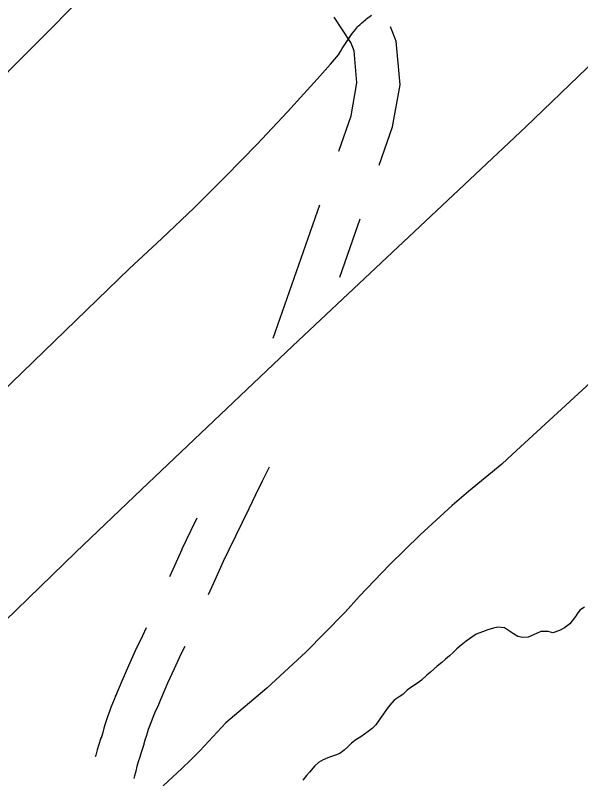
# Model space of a CAD drawing. Extents: x 3172297 to 3210190, y 958463 to 983887.
# Drawn here: x 3189007 to 3189404, y 968133 to 968670 of the extents above; entities that cross this region are included whole.
import ezdxf

# ---------------------------------------------------------------- set-up
doc = ezdxf.new("R2010")
doc.units = 0
for name, color, linetype in [('V-LEVE-TOET', 7, 'Continuous'), ('V-ROAD-CNTR', 7, 'Continuous'), ('V-TOPO-SHOR', 7, 'Continuous')]:
    doc.layers.add(name, color=color, linetype=linetype)

msp = doc.modelspace()

# ---------------------------------------------------------------- linework, layer by layer
at = {"layer": 'V-LEVE-TOET'}
for points in [[(3188914.9, 968325.13), (3189087.07, 968491.63), (3189087.07, 968491.63), (3189110.03, 968512.88), (3189132.62, 968534.52), (3189154.82, 968556.55), (3189176.65, 968578.96), (3189198.07, 968601.76), (3189209.58, 968614.33), (3189209.58, 968614.33), (3189218.97, 968624.66), (3189228.19, 968635.14), (3189233.95, 968641.88), (3189233.95, 968641.88), (3189235.2, 968644.06), (3189236.5, 968646.22), (3189237.83, 968648.36), (3189239.19, 968650.47), (3189240.6, 968652.56), (3189242.04, 968654.62), (3189243.51, 968656.66), (3189245.02, 968658.67), (3189246.5, 968660.57), (3189246.5, 968660.57), (3189247.24, 968661.35), (3189248, 968662.12), (3189248.76, 968662.87), (3189249.54, 968663.61), (3189250.34, 968664.34), (3189251.14, 968665.05), (3189251.96, 968665.75), (3189252.79, 968666.43), (3189253.63, 968667.1), (3189254.48, 968667.76), (3189255.35, 968668.4), (3189256.23, 968669.02), (3189257.11, 968669.63)], [(3189477.01, 968472.82), (3189355.68, 968361.3), (3189348.48, 968354.58), (3189348.48, 968354.58), (3189336.69, 968345.08), (3189325.07, 968335.37), (3189313.62, 968325.46), (3189302.35, 968315.36), (3189291.25, 968305.06), (3189280.34, 968294.56), (3189269.6, 968283.88), (3189259.06, 968273.01), (3189248.71, 968261.96), (3189238.56, 968250.73), (3189237.68, 968249.74), (3189237.68, 968249.74), (3189211.27, 968222.88), (3189183.63, 968197.29), (3189154.8, 968173.05), (3189154.8, 968173.05), (3189148.84, 968166.43), (3189142.76, 968159.92), (3189136.59, 968153.51), (3189130.3, 968147.2), (3189123.92, 968140.99), (3189117.44, 968134.89)], [(3189117.44, 968134.89), (3189110.85, 968128.9)]]:
    msp.add_lwpolyline(points, dxfattribs=at)
at = {"layer": 'V-ROAD-CNTR'}
for p, q in [((3189188.02, 968443.1), (3189220.87, 968536.64)), ((3189234.82, 968485.83), (3189249.18, 968526.7))]:
    msp.add_line(p, q, dxfattribs=at)
for points in [[(3189201.97, 968437.54), (3189322.02, 968550.61), (3189322.02, 968550.61), (3189365.41, 968591.19), (3189408.08, 968632.53), (3189450.02, 968674.6)], [(3189234.09, 968574.29), (3189242.73, 968598.91), (3189246.84, 968622.08), (3189244.85, 968644.5), (3189242.5, 968650.53), (3189230.81, 968668.3)], [(3189262.4, 968564.36), (3189271.85, 968591.28), (3189277.07, 968620.77), (3189274.35, 968651.41), (3189270.48, 968661.34)], [(3187904.93, 967080.97), (3187951.55, 967141.96), (3188050.66, 967269.92), (3188077.87, 967305.83), (3188077.87, 967305.83), (3188103.26, 967338.74), (3188129.21, 967371.21), (3188155.73, 967403.22), (3188180.12, 967431.69), (3188180.12, 967431.69), (3188229.05, 967484.38), (3188278.9, 967536.21), (3188317.3, 967574.94), (3188317.3, 967574.94), (3188506.65, 967762.37), (3188506.65, 967762.37), (3188696.41, 967949.18), (3188696.41, 967949.18), (3188891.66, 968139.69), (3188891.66, 968139.7), (3189049.52, 968292.9), (3189095.76, 968336.8), (3189095.76, 968336.8), (3189201.97, 968437.54)], [(3189185.15, 968352.37), (3189180.46, 968342.69), (3189175.76, 968333.01), (3189171.06, 968323.34), (3189166.37, 968313.69), (3189161.68, 968304.04), (3189156.99, 968294.41), (3189153.89, 968288.04), (3189153.89, 968288.28), (3189146.14, 968271.05), (3189142.45, 968262.85)], [(3189134.43, 968316.61), (3189130.02, 968307.54), (3189123.89, 968294.95), (3189123.89, 968294.71), (3189118.78, 968283.35), (3189115.26, 968275.54)], [(3189098.99, 968239.67), (3189096.31, 968234.18), (3189091.35, 968223.61), (3189086.54, 968212.96), (3189081.89, 968202.24), (3189077.55, 968191.88), (3189077.55, 968192.07), (3189077.66, 968192.31), (3189076.46, 968189.51), (3189075.3, 968186.68), (3189074.19, 968183.83), (3189073.13, 968180.97), (3189072.11, 968178.09), (3189071.13, 968175.18), (3189070.21, 968172.27), (3189069.33, 968169.33), (3189068.5, 968166.39), (3189067.4, 968162.29), (3189067.4, 968162.81), (3189066.99, 968161.62), (3189065.8, 968157.93), (3189064.67, 968154.21), (3189063.6, 968150.47), (3189063.28, 968149.25)], [(3189125.98, 968226.58), (3189123.37, 968221.23), (3189118.6, 968211.06), (3189113.97, 968200.81), (3189109.48, 968190.47), (3189107.55, 968185.85), (3189107.55, 968185.67), (3189105.15, 968180.3), (3189104.14, 968177.93), (3189103.16, 968175.55), (3189102.23, 968173.16), (3189101.33, 968170.74), (3189100.47, 968168.31), (3189099.65, 968165.87), (3189098.87, 968163.4), (3189098.13, 968160.93), (3189097.42, 968158.44), (3189097.4, 968158.35), (3189097.4, 968157.83), (3189095.46, 968152.16), (3189094.43, 968148.95), (3189093.45, 968145.73), (3189092.52, 968142.49), (3189091.65, 968139.23), (3189090.84, 968135.95), (3189090.39, 968134.03)]]:
    msp.add_lwpolyline(points, dxfattribs=at)
at = {"layer": 'V-TOPO-SHOR'}
for points in [[(3188293.96, 967691.54), (3188481.89, 967871.42), (3188494.43, 967891.02), (3188496.27, 967912.45), (3188487.39, 967930.32), (3188449.98, 967967.91), (3188428.61, 967989.39), (3188421.5, 968001.91), (3188416.17, 968014.42), (3188414.42, 968026.92), (3188414.45, 968039.42), (3188419.83, 968050.12), (3188430.59, 968067.95), (3188450.29, 968091.11), (3188495.03, 968133.85), (3188947.86, 968575.54), (3189092.85, 968721.6)], [(3189406.41, 968254.15), (3189403.25, 968252.09), (3189401.33, 968249.6), (3189400.69, 968248.35), (3189399.42, 968246.69), (3189396.23, 968242.54), (3189392.44, 968239.66), (3189388.86, 968237.82), (3189384.24, 968236.19), (3189381.11, 968237.27), (3189375.88, 968237.12), (3189372.72, 968235.69), (3189367.05, 968233.25), (3189363.07, 968232.87), (3189359.73, 968233.75), (3189356.61, 968235.46), (3189353.29, 968237.8), (3189350.38, 968239.71), (3189345.79, 968240.18), (3189342.64, 968239.59), (3189338.65, 968238.38), (3189334.87, 968236.96), (3189330.46, 968235.33), (3189323.5, 968230.39), (3189319.91, 968227.49), (3189316.95, 968225.02), (3189314.41, 968222.54), (3189311.67, 968220.06), (3189308.92, 968217.79), (3189306.39, 968215.51), (3189303.21, 968212.83), (3189298.36, 968208.7), (3189295.82, 968206.43), (3189292.02, 968202.91), (3189289.27, 968200.85), (3189284.64, 968197.97), (3189282.1, 968195.91), (3189278.93, 968193.01), (3189276.41, 968191.37), (3189273.03, 968188.9), (3189269.85, 968185.58), (3189267.94, 968183.09), (3189265.39, 968179.36), (3189263.05, 968176.04), (3189260.08, 968171.68), (3189257.54, 968169.19), (3189254.79, 968166.92), (3189249.52, 968163.21), (3189246.15, 968161.16), (3189242.98, 968158.89), (3189240.66, 968156.41), (3189237.91, 968153.93), (3189234.95, 968151.66), (3189231.8, 968150.44), (3189227.6, 968149.02), (3189223.19, 968147.19), (3189219.82, 968145.34), (3189217.28, 968142.86), (3189213.47, 968138.51), (3189211.35, 968136.23), (3189208.8, 968132.92)]]:
    msp.add_lwpolyline(points, dxfattribs=at)

doc.saveas('drawing.dxf')
